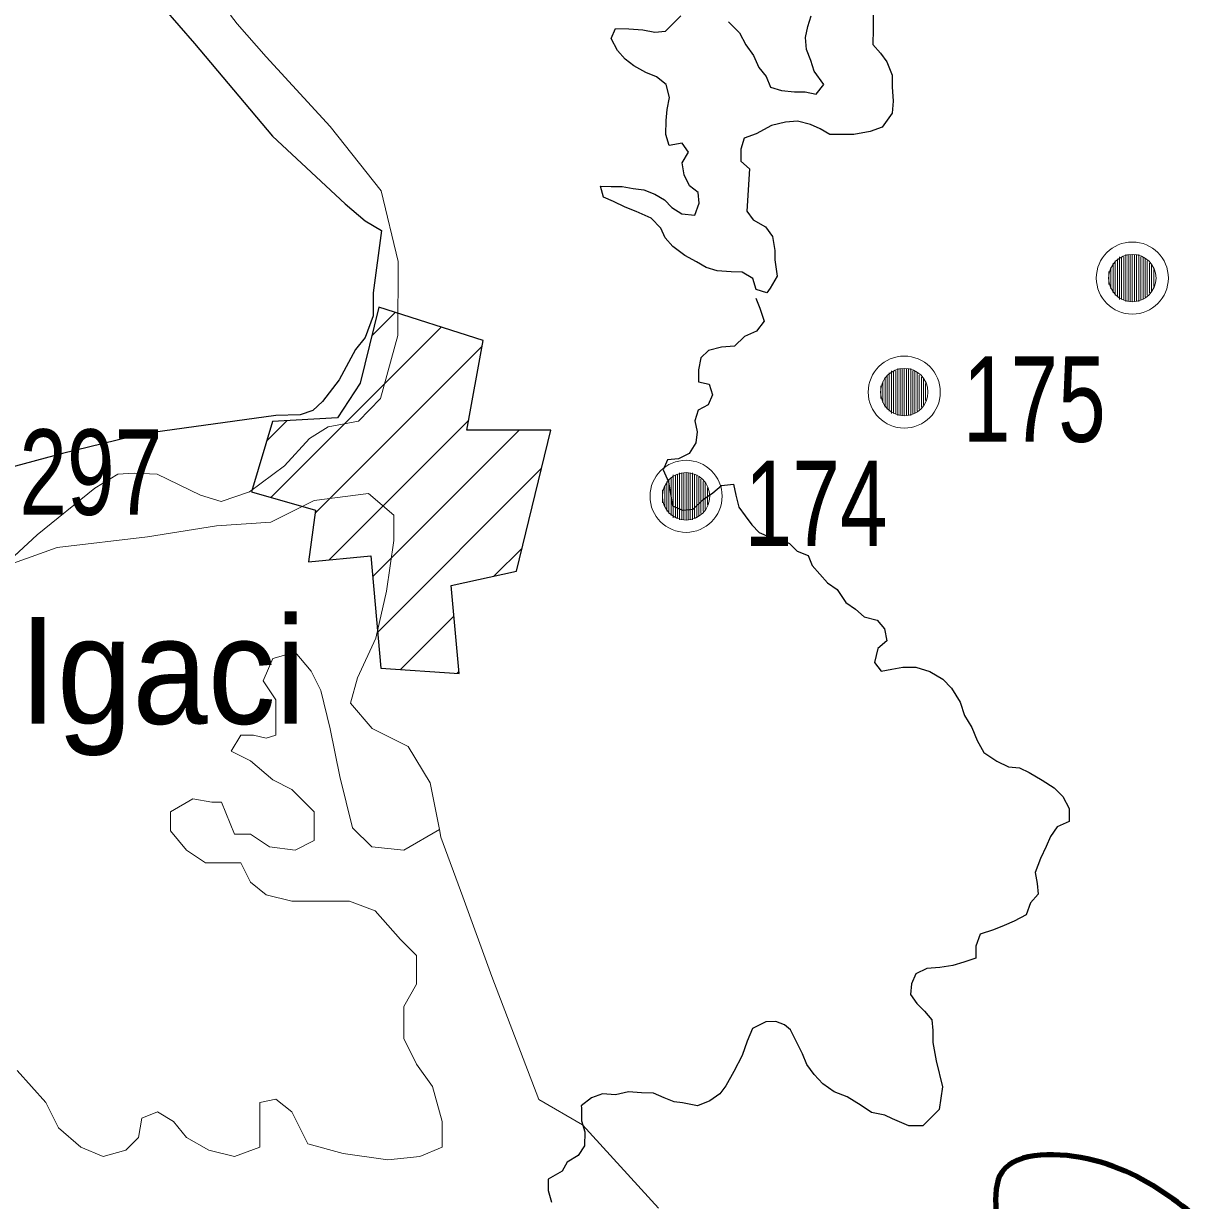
# Model space of a CAD drawing. Extents: x 553962 to 842807, y 8883888 to 9032388.
# Drawn here: x 758307 to 763754, y 8940910 to 8946421 of the extents above; entities that cross this region are included whole.
import ezdxf

# ---------------------------------------------------------------- set-up
doc = ezdxf.new("R2010")
doc.units = 0
doc.header["$LTSCALE"] = 160
for name, color, linetype, lineweight in [('15', 7, 'Continuous', 25), ('21', 7, 'Continuous', 25), ('27', 7, 'Continuous', 90), ('28', 7, 'Continuous', 13), ('32', 7, 'Continuous', 13), ('33', 7, 'Continuous', 13), ('4', 7, 'Continuous', 13)]:
    doc.layers.add(name, color=color, linetype=linetype, lineweight=lineweight)
doc.layers.add('29', color=7, linetype='Continuous')

msp = doc.modelspace()

# ---------------------------------------------------------------- linework, layer by layer
at = {"layer": '15'}
for points in [[(758100.6, 8948982.2), (758153.1, 8948438), (758293, 8947683.8), (758328, 8947515.6), (758414, 8947347.3), (758520, 8947087.3), (758641.6, 8946898.6), (758763.3, 8946740.5), (758961.1, 8946495.6), (759108.2, 8946327.2), (759473.4, 8945893.6), (759814, 8945575.9), (759907.3, 8945497.2), (759983.7, 8945452)], [(759983.7, 8945452), (759944.5, 8945159.2), (759944.1, 8945052.2), (759908, 8944950.4), (759862, 8944894.4), (759785, 8944751.9), (759708.2, 8944650.2), (759662.2, 8944609.5), (759602.9, 8944588), (759488.4, 8944585.1)], [(759488.4, 8944585.1), (758867.1, 8944498.9), (758489.8, 8944407.9), (758229.7, 8944337.1)]]:
    msp.add_lwpolyline(points, dxfattribs=at)
at = {"layer": '15', "lineweight": 13}
msp.add_lwpolyline([(758177, 8943848.1), (758371.2, 8944026.1), (758642, 8944244.6), (758749.2, 8944310.6), (758825.7, 8944315.6), (758932.7, 8944310.3), (759136.1, 8944213.1), (759232.8, 8944182.4), (759365.4, 8944228), (759528.8, 8944349.9), (759646.5, 8944477.1), (759733.3, 8944533), (759876, 8944558.2), (759978.3, 8944665), (760060.9, 8944960.3), (760062.2, 8945306.7), (759981.9, 8945637.9), (759743.6, 8945938.9), (759444.2, 8946265.5), (759307.2, 8946418.6), (759276.8, 8946459.4)], dxfattribs=at)
at = {"layer": '15', "lineweight": 40}
msp.add_spline([(761549.2, 8957020.4), (762383.1, 8955993.9), (763257, 8954902.9), (764214.4, 8953717.3), (766168.2, 8951324.4), (767086.6, 8950171.6), (770317.8, 8946184.2), (771971, 8944146), (773006.3, 8942876.2), (773223.4, 8942642.3), (773373.7, 8942274.8), (774008.3, 8940921.5), (774359, 8940136.3), (774475.8, 8939919.1), (774642.8, 8939785.5), (774893.3, 8939668.5), (775511.2, 8939484.7), (775928.6, 8939267.5), (776078.9, 8939184), (776379.5, 8938916.7), (776680.1, 8938749.6), (776830.4, 8938582.6), (777398.1, 8938348.7), (777899.1, 8938231.7), (778550.4, 8938482.3), (779134.8, 8938866.6), (779452.1, 8939250.8), (779569, 8939384.5), (779685.9, 8939351.1), (779852.9, 8939217.4), (780086.7, 8939217.4), (780604.3, 8939451.3), (781055.2, 8939618.4), (781439.3, 8939618.4), (781823.3, 8939518.1), (782090.5, 8939401.2), (782290.9, 8939367.8), (782524.7, 8939518.1), (782858.7, 8939618.4), (783192.6, 8939651.8), (783509.9, 8939818.9), (783910.7, 8940119.6), (784278.1, 8940336.8), (784625.2, 8940434.5)], degree=3, dxfattribs=at)
at = {"layer": '21'}
for points in [[(762286.2, 8946470.6), (762285.7, 8946394.2), (762285.2, 8946322.8), (762320.5, 8946281.9), (762350.7, 8946240.9), (762375.7, 8946179.6), (762375.3, 8946123.6), (762380, 8946057.4), (762374.5, 8946001.4), (762328.3, 8945935.4), (762272.2, 8945915.4), (762195.8, 8945900.6), (762134.8, 8945901), (762083.9, 8945901.3), (762038.3, 8945927.1), (761992.7, 8945947.8), (761931.8, 8945963.4), (761875.8, 8945958.7), (761809.6, 8945943.9), (761738.1, 8945903.6), (761682, 8945883.6), (761666.4, 8945832.7), (761666, 8945776.7), (761706.4, 8945740.8), (761694.9, 8945542.2), (761725.1, 8945501.2), (761781.5, 8945468.3), (761814.4, 8945424.2), (761825.4, 8945358.2), (761825.4, 8945314.1), (761836.4, 8945237.1), (761803.4, 8945182), (761788.9, 8945159.5), (761738.1, 8945175.1), (761723.2, 8945226.2), (761672.6, 8945257.1), (761621.7, 8945257.4), (761555.6, 8945262.9), (761504.9, 8945278.5), (761459.3, 8945304.3), (761403.6, 8945335.2), (761347.9, 8945376.3), (761312.6, 8945417.3), (761292.5, 8945463.3), (761247.1, 8945509.4), (761176.1, 8945540.4), (761125.4, 8945561.1), (761069.6, 8945586.9), (761024, 8945607.6), (761009.1, 8945658.6), (761059.9, 8945658.3), (761110.8, 8945658), (761161.6, 8945647.5), (761212.4, 8945642.1), (761263.1, 8945621.4), (761308.7, 8945595.6), (761344.1, 8945559.7), (761389.6, 8945528.9)], [(761389.6, 8945528.9), (761450.6, 8945523.4), (761471.3, 8945579.3), (761466.6, 8945630.2), (761426.1, 8945661.1), (761401.1, 8945712.2), (761391.3, 8945768.3), (761422.1, 8945819), (761391.9, 8945859.9), (761330.8, 8945850.2), (761315.9, 8945901.2), (761316.3, 8945967.4), (761321.8, 8946018.3), (761332.3, 8946074.3), (761317.5, 8946135.5), (761272, 8946171.4), (761221.3, 8946192.1), (761165.5, 8946223.1), (761125, 8946253.9), (761089.7, 8946294.9), (761059.6, 8946351.1), (761080.2, 8946396.8), (761141.3, 8946396.4), (761207.4, 8946390.9), (761263.2, 8946380.3), (761314.1, 8946385.1), (761350, 8946420.5), (761385.8, 8946456)], [(761609.4, 8946429.1), (761659.9, 8946377.8), (761690.1, 8946321.6), (761725.3, 8946270.4), (761750.4, 8946214.2), (761785.7, 8946173.2), (761805.7, 8946122.2), (761856.4, 8946106.6), (761917.4, 8946101.1), (761968.3, 8946100.8), (762019.1, 8946090.2), (762055, 8946135.8), (762009.7, 8946197.3), (761994.7, 8946248.3), (761974.8, 8946299.4), (761970.1, 8946355.4), (761980.6, 8946406.3), (761996.2, 8946457.1)], [(761737.3, 8945134.7), (761755.2, 8945087.5), (761775.2, 8945026.3), (761739.2, 8944980.7), (761683.1, 8944955.6), (761637, 8944910), (761576, 8944905.3), (761514.8, 8944890.4), (761479, 8944855), (761468.4, 8944799), (761468, 8944743), (761518.8, 8944732.5), (761533.7, 8944681.5), (761513.1, 8944635.7), (761467.1, 8944610.6), (761451.5, 8944559.7), (761461.3, 8944508.7), (761455.9, 8944457.8), (761425, 8944407.1), (761374, 8944381.9), (761323.1, 8944377.2), (761302.4, 8944331.5), (761327.5, 8944275.3), (761337.3, 8944219.2), (761347.1, 8944163.1), (761392.7, 8944142.4), (761443.6, 8944147.2), (761489.7, 8944192.7), (761535.7, 8944223), (761576.6, 8944258.4), (761632.6, 8944263.1), (761642.4, 8944212.1), (761657.3, 8944156), (761687.5, 8944115.1), (761717.7, 8944074.1), (761753.1, 8944038.2), (761798.7, 8944017.6), (761849.5, 8944007), (761895.2, 8943986.4), (761930.5, 8943950.5), (761981.2, 8943929.8), (762001.3, 8943883.8), (762036.6, 8943842.8), (762071.9, 8943801.9), (762117.5, 8943771), (762157.7, 8943709.6), (762203.3, 8943678.8), (762243.7, 8943642.8), (762304.7, 8943627.2), (762340, 8943586.2), (762349.8, 8943530.1), (762308.8, 8943494.7), (762293.1, 8943428.6), (762323.4, 8943387.7), (762374.3, 8943397.5), (762425.2, 8943407.4), (762486.2, 8943407), (762552.2, 8943386.2), (762613, 8943350.1), (762653.4, 8943309.1), (762693.7, 8943242.6), (762713.6, 8943181.4), (762748.8, 8943125.1), (762773.8, 8943063.8), (762803.9, 8943007.6)], [(762803.9, 8943007.6), (762864.7, 8942966.5), (762920.5, 8942940.7), (762971.3, 8942935.2), (763016.9, 8942914.6), (763077.7, 8942878.5), (763133.4, 8942842.5), (763173.8, 8942801.5), (763203.9, 8942745.3), (763203.5, 8942684.1), (763147.4, 8942659), (763116.6, 8942613.4), (763095.9, 8942567.7), (763070.1, 8942511.8), (763044.2, 8942445.8), (763054, 8942394.8), (763058.8, 8942343.8), (763022.9, 8942303.3), (763002.2, 8942247.4), (762946, 8942217.2), (762900.1, 8942197.1), (762849.1, 8942177), (762787.9, 8942157.1), (762767.2, 8942101.2), (762766.8, 8942045.1), (762710.7, 8942025.1), (762659.8, 8942010.2), (762598.7, 8942000.3), (762537.6, 8941995.7), (762486.6, 8941970.5), (762465.9, 8941924.8), (762460.5, 8941873.9), (762490.7, 8941832.9), (762526.1, 8941797.1), (762561.4, 8941756.1), (762566.1, 8941705.1), (762565.7, 8941649.1)], [(762565.7, 8941649.1), (762580.6, 8941564.2), (762580.6, 8941564.2), (762611.1, 8941442.4), (762595.8, 8941335.7), (762519.6, 8941259.6), (762453.6, 8941259.6), (762377.4, 8941292.5), (762340.6, 8941308.9), (762279.2, 8941321.2), (762230.1, 8941353.9), (762164.6, 8941394.8), (762103.2, 8941419.3), (762051.3, 8941456.8), (762010.3, 8941499.8), (761975, 8941545.9), (761955, 8941597), (761924.9, 8941658.3), (761899.8, 8941709.4), (761871.3, 8941731.8), (761831, 8941748.4), (761783.1, 8941745.8), (761721.9, 8941715.6), (761696, 8941655.9), (761672.3, 8941589.5), (761634.4, 8941513.7), (761596.5, 8941447.3), (761568.1, 8941409.3), (761520.8, 8941376.1), (761463.9, 8941352.4), (761392.8, 8941366.6), (761355, 8941371.4), (761307.6, 8941390.3), (761257, 8941413), (761201, 8941413.3), (761140, 8941418.8), (761080.2, 8941404.6), (761018.6, 8941409.3), (760966.5, 8941390.3), (760919.1, 8941352.4), (760920.8, 8941343.8), (760920.4, 8941282.7), (760935.3, 8941231.7), (760934.8, 8941165.4), (760904, 8941119.8), (760852.9, 8941089.6), (760830.3, 8941047.1), (760764.8, 8941010.3), (760764.8, 8941010.3), (760764.8, 8940957.1), (760780.4, 8940901.6)]]:
    msp.add_lwpolyline(points, dxfattribs=at)
at = {"layer": '27'}
msp.add_spline([(779358.3, 8951316.5), (778152, 8950383.2), (776870.5, 8948893), (775858.2, 8948102.8), (775096.9, 8948098.3), (774081.6, 8948143.1), (772814, 8947781.5), (772105.2, 8947296.6), (771547.4, 8947166.9), (771322, 8946330.6), (771374.4, 8945875.5), (771395.1, 8945546.1), (769593.3, 8944681.6), (768541.6, 8943918.8), (767488.3, 8942812.2), (766189.2, 8941452.3), (765366.7, 8940769), (764084.5, 8940646.2), (763321.5, 8941097.2), (762890.2, 8941044.2), (762866.3, 8940639.2), (762461.9, 8940181.4), (761397.4, 8939821), (760940.2, 8939919.5), (760875, 8939930.2)], degree=3, dxfattribs=at)
at = {"layer": '28'}
for p, q in [((759938.8, 8944958.5), (760048.5, 8945068.2)), ((759465.3, 8944202.1), (760262.8, 8944999.6)), ((759673.4, 8944127.4), (760455.5, 8944909.5)), ((759445.8, 8944465.4), (759541.9, 8944561.5)), ((759738, 8943909.1), (760392.2, 8944563.4)), ((759943, 8943831.2), (760628.2, 8944516.5)), ((759965.8, 8943571.3), (760732.7, 8944338.1)), ((760510.2, 8943832.8), (760642, 8943964.5)), ((760073.5, 8943396.1), (760322.7, 8943645.2)), ((760338.7, 8943378.4), (760346.3, 8943386))]:
    msp.add_line(p, q, dxfattribs=at)
at = {"layer": '28', "lineweight": 25}
msp.add_lwpolyline([(759971.8, 8945092.7), (759884.4, 8944737), (759777.9, 8944573.9), (759473.6, 8944557.9), (759374.4, 8944228.2), (759675.4, 8944141.8), (759642.3, 8943899.6), (759934.4, 8943928.7), (759980.7, 8943402.3), (760347, 8943377.8), (760309.6, 8943788.8), (760615.6, 8943855.9), (760776.1, 8944516.6), (760383.6, 8944516.3), (760460.4, 8944936.4)], close=True, dxfattribs=at)
at = {"layer": '32'}
for p, q in [((763430, 8945319), (763430, 8945139)), ((763440, 8945329), (763440, 8945129)), ((763450, 8945329), (763450, 8945129)), ((763460, 8945329), (763460, 8945129)), ((763470, 8945339), (763470, 8945119)), ((763480, 8945339), (763480, 8945119)), ((763490, 8945339), (763490, 8945119)), ((763500, 8945339), (763500, 8945119)), ((763510, 8945339), (763510, 8945119)), ((763520, 8945339), (763520, 8945119)), ((763530, 8945339), (763530, 8945119)), ((763540, 8945329), (763540, 8945129)), ((763550, 8945329), (763550, 8945129)), ((763560, 8945319), (763560, 8945139)), ((763400, 8945279), (763400, 8945179)), ((763410, 8945299), (763410, 8945159)), ((763420, 8945309), (763420, 8945149)), ((763570, 8945309), (763570, 8945149)), ((763580, 8945299), (763580, 8945159)), ((763590, 8945289), (763590, 8945169)), ((763600, 8945269), (763600, 8945189)), ((763390, 8945259), (763390, 8945199))]:
    msp.add_line(p, q, dxfattribs=at)
for radius in [168.7, 111]:
    msp.add_circle((763500, 8945229), radius, dxfattribs=at)
at = {"layer": '33'}
for p, q in [((762342, 8944765), (762342, 8944625)), ((762352, 8944775), (762352, 8944615)), ((762362, 8944785), (762362, 8944605)), ((762372, 8944795), (762372, 8944595)), ((762382, 8944795), (762382, 8944595)), ((762392, 8944795), (762392, 8944595)), ((762402, 8944805), (762402, 8944585)), ((762412, 8944805), (762412, 8944585)), ((762422, 8944805), (762422, 8944585)), ((762432, 8944805), (762432, 8944585)), ((762442, 8944805), (762442, 8944585)), ((762452, 8944805), (762452, 8944585)), ((762462, 8944805), (762462, 8944585)), ((762472, 8944795), (762472, 8944595)), ((762482, 8944795), (762482, 8944595)), ((762492, 8944785), (762492, 8944605)), ((762502, 8944775), (762502, 8944615)), ((762512, 8944765), (762512, 8944625)), ((762322, 8944725), (762322, 8944665)), ((762332, 8944745), (762332, 8944645)), ((762522, 8944755), (762522, 8944635)), ((762532, 8944735), (762532, 8944655)), ((761320, 8944277), (761320, 8944137)), ((761330, 8944287), (761330, 8944127)), ((761340, 8944297), (761340, 8944117)), ((761350, 8944307), (761350, 8944107)), ((761360, 8944307), (761360, 8944107)), ((761370, 8944307), (761370, 8944107)), ((761380, 8944317), (761380, 8944097)), ((761390, 8944317), (761390, 8944097)), ((761400, 8944317), (761400, 8944097)), ((761410, 8944317), (761410, 8944097)), ((761420, 8944317), (761420, 8944097)), ((761430, 8944317), (761430, 8944097)), ((761440, 8944317), (761440, 8944097)), ((761450, 8944307), (761450, 8944107)), ((761460, 8944307), (761460, 8944107)), ((761470, 8944297), (761470, 8944117)), ((761480, 8944287), (761480, 8944127)), ((761490, 8944277), (761490, 8944137)), ((761300, 8944237), (761300, 8944177)), ((761310, 8944257), (761310, 8944157)), ((761500, 8944267), (761500, 8944147)), ((761510, 8944247), (761510, 8944167))]:
    msp.add_line(p, q, dxfattribs=at)
for centre, radius in [((762432, 8944695), 168.7), ((762432, 8944695), 111), ((761410, 8944207), 168.7), ((761410, 8944207), 111)]:
    msp.add_circle(centre, radius, dxfattribs=at)
at = {"layer": '4'}
for points in [[(758276.8, 8941518.9), (758411.5, 8941369.4), (758471.4, 8941249.7), (758576.2, 8941160), (758680.9, 8941115.2), (758785.7, 8941145.1), (758845.6, 8941204.9), (758860.6, 8941294.6), (758935.4, 8941324.5), (759010.3, 8941279.7), (759070.2, 8941204.9), (759175, 8941145.1), (759294.7, 8941115.2), (759414.5, 8941160), (759414.5, 8941264.7), (759414.5, 8941369.4), (759489.3, 8941384.3), (759564.2, 8941324.5), (759639, 8941175), (759803.7, 8941130.1), (760013.3, 8941100.2), (760163, 8941115.2), (760267.8, 8941160), (760267.8, 8941279.7), (760222.9, 8941444.1), (760148, 8941548.8), (760088.2, 8941668.4), (760088.2, 8941817.9), (760148, 8941922.6), (760148, 8942057.2), (760073.2, 8942131.9), (759953.4, 8942266.5), (759833.7, 8942311.3), (759713.9, 8942311.3), (759564.2, 8942311.3), (759444.4, 8942341.2), (759369.6, 8942401.1), (759324.7, 8942490.8), (759279.8, 8942490.8), (759160, 8942490.8), (759070.2, 8942550.6), (758995.3, 8942640.3), (758995.3, 8942730), (759100.1, 8942789.8), (759189.9, 8942774.8), (759234.8, 8942774.8), (759294.7, 8942625.3), (759369.6, 8942625.3), (759459.4, 8942565.5), (759579.2, 8942550.6), (759669, 8942595.4), (759669, 8942730), (759564.2, 8942834.7), (759474.4, 8942879.5), (759369.6, 8942969.2), (759279.8, 8943014.1), (759324.7, 8943088.8), (759384.6, 8943088.8), (759444.4, 8943073.9), (759489.3, 8943088.8), (759489.3, 8943148.7), (759489.3, 8943253.3), (759429.5, 8943343), (759474.4, 8943447.7), (759579.2, 8943477.6), (759654, 8943387.9), (759698.9, 8943298.2), (759743.8, 8943118.8), (759788.7, 8942894.5), (759848.6, 8942655.2), (759938.4, 8942565.5), (760088.2, 8942550.6), (760254.9, 8942646.7), (760211.1, 8942865.6), (760109.3, 8943035), (759939.8, 8943119.7), (759838, 8943238.2), (759871.9, 8943356.8), (759956.7, 8943543.2), (760007.6, 8943763.4), (760041.5, 8944000.5), (760041.5, 8944119.1), (759922.8, 8944220.7), (759668.4, 8944186.8), (759464.9, 8944085.2), (759210.5, 8944068.3), (758888.2, 8944017.4), (758464.3, 8943966.6), (758176, 8943865)], [(761280.5, 8940874.1), (760924.4, 8941263.7), (760720.9, 8941382.3), (760500.4, 8941958.2), (760364.7, 8942330.9), (760262, 8942611.5), (760254.9, 8942646.7), (760088.2, 8942550.6), (759938.4, 8942565.5), (759848.6, 8942655.2), (759788.7, 8942894.5), (759743.8, 8943118.8), (759698.9, 8943298.2), (759654, 8943387.9), (759579.2, 8943477.6), (759474.4, 8943447.7), (759429.5, 8943343), (759489.3, 8943253.3), (759489.3, 8943148.7), (759489.3, 8943088.8), (759444.4, 8943073.9), (759384.6, 8943088.8), (759324.7, 8943088.8), (759279.8, 8943014.1), (759369.6, 8942969.2), (759474.4, 8942879.5), (759564.2, 8942834.7)], [(759564.2, 8942834.7), (759669, 8942730), (759669, 8942595.4), (759579.2, 8942550.6), (759459.4, 8942565.5), (759369.6, 8942625.3), (759294.7, 8942625.3), (759234.8, 8942774.8), (759189.9, 8942774.8), (759100.1, 8942789.8), (758995.3, 8942730), (758995.3, 8942640.3), (759070.2, 8942550.6), (759160, 8942490.8), (759279.8, 8942490.8), (759324.7, 8942490.8), (759369.6, 8942401.1), (759444.4, 8942341.2), (759564.2, 8942311.3), (759713.9, 8942311.3), (759833.7, 8942311.3), (759953.4, 8942266.5), (760073.2, 8942131.9), (760148, 8942057.2), (760148, 8941922.6), (760088.2, 8941817.9), (760088.2, 8941668.4), (760148, 8941548.8), (760222.9, 8941444.1), (760267.8, 8941279.7), (760267.8, 8941160), (760163, 8941115.2), (760013.3, 8941100.2), (759803.7, 8941130.1), (759639, 8941175), (759564.2, 8941324.5), (759489.3, 8941384.3), (759414.5, 8941369.4), (759414.5, 8941264.7), (759414.5, 8941160)], [(759414.5, 8941160), (759294.7, 8941115.2), (759175, 8941145.1), (759070.2, 8941204.9), (759010.3, 8941279.7), (758935.4, 8941324.5), (758860.6, 8941294.6), (758845.6, 8941204.9), (758785.7, 8941145.1), (758680.9, 8941115.2), (758576.2, 8941160), (758471.4, 8941249.7), (758411.5, 8941369.4), (758276.8, 8941518.9)]]:
    msp.add_lwpolyline(points, dxfattribs=at)

# ---------------------------------------------------------------- texts
at = {"layer": '29', "width": 0.95}
msp.add_text('Igaci', height=500, dxfattribs=at).set_placement((758287.4, 8943141.7))
at = {"layer": '32', "width": 0.75}
msp.add_text('297', height=400, dxfattribs=at).set_placement((758287.8, 8944120.3))
at = {"layer": '33', "width": 0.75}
for s, p in [('175', (762706.2, 8944462.1)), ('174', (761684.2, 8943974.1))]:
    msp.add_text(s, height=400, dxfattribs=at).set_placement(p)

doc.saveas('drawing.dxf')
